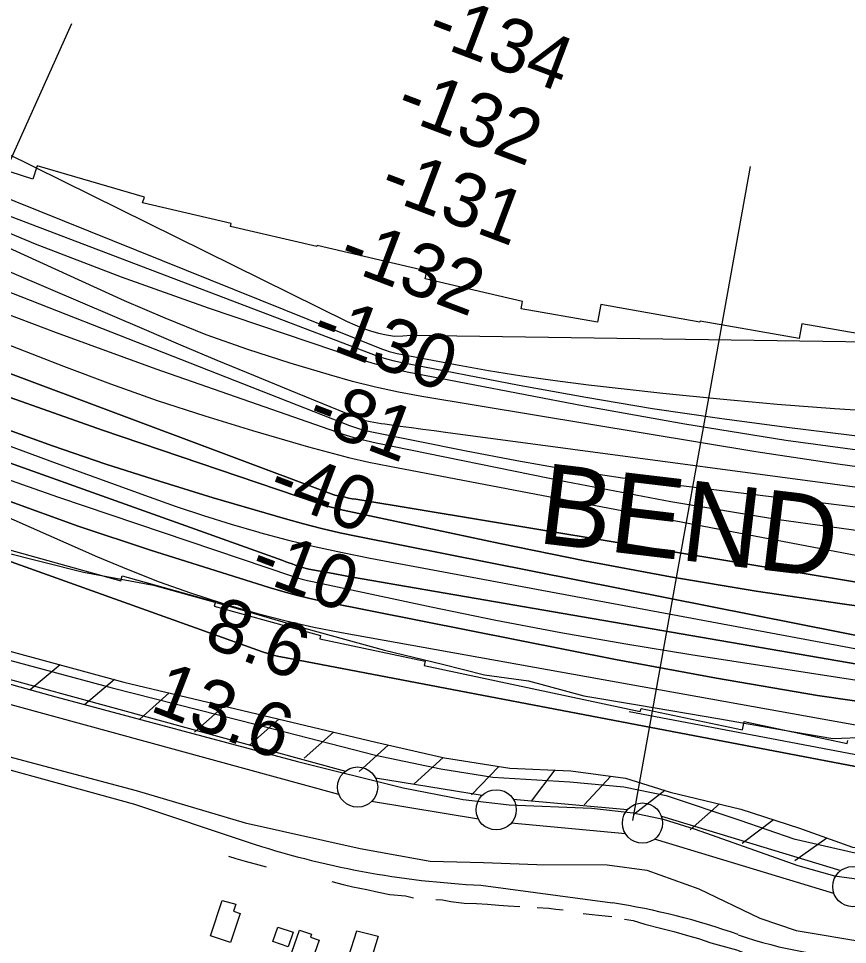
# Model space of a CAD drawing. Extents: x 3625074 to 3663148, y 511451 to 537151.
# Drawn here: x 3636472 to 3637503, y 518023 to 519174 of the extents above; entities that cross this region are included whole.
import ezdxf

# ---------------------------------------------------------------- set-up
doc = ezdxf.new("R2010")
doc.units = 0
for name, color, linetype in [('V-BLDG-OTLN', 7, 'Continuous'), ('V-CHAN-NAID', 7, 'Continuous'), ('V-FLOD-BASE', 7, 'Continuous'), ('V-LEVE-TOET', 7, 'Continuous'), ('V-RIVR-EDGE', 7, 'Continuous'), ('V-RIVR-RANG', 7, 'Continuous'), ('V-ROAD-CNTR', 7, 'Continuous'), ('V-RRAP-FSHR', 7, 'Continuous'), ('V-RRAP-RVMT', 7, 'Continuous'), ('V-RRAP-RVMT-IDEN', 7, 'Continuous'), ('V-SURV-LINE', 7, 'Continuous'), ('V-TOPO-DPTH', 7, 'Continuous'), ('V-TOPO-MAJR', 7, 'Continuous'), ('V-TOPO-MINR', 7, 'Continuous'), ('V-TOPO-SHOR', 7, 'Continuous'), ('V-TOPO-WATR', 7, 'Continuous')]:
    doc.layers.add(name, color=color, linetype=linetype)

msp = doc.modelspace()

# ---------------------------------------------------------------- linework, layer by layer
at = {"layer": 'V-BLDG-OTLN'}
for points in [[(3636725.1, 518077.9), (3636742.2, 518073.3), (3636739.3, 518064.4), (3636747.5, 518061.7), (3636735.6, 518025.5), (3636710.6, 518033.8)], [(3636821.3, 518040.9), (3636836.1, 518036), (3636834.7, 518032.2), (3636845.5, 518028.4), (3636832.4, 517991), (3636822.2, 517994.6), (3636815.2, 517974.8), (3636830.1, 517969.6), (3636813.9, 517923.6), (3636783.8, 517934.2)], [(3636813.2, 518038.7), (3636807.1, 518020.3), (3636788, 518026.7), (3636794.1, 518044.7)], [(3636919.1, 518033.7), (3636908.9, 518000.9), (3636882.7, 518009.1), (3636892.3, 518040.1)]]:
    msp.add_lwpolyline(points, close=True, dxfattribs=at)
at = {"layer": 'V-FLOD-BASE'}
msp.add_lwpolyline([(3636325.5, 518384.4), (3636518.1, 518331.1), (3636818.9, 518250.7), (3636950.1, 518217.9), (3637024.6, 518203.5), (3637082, 518196.8), (3637184.3, 518192.6), (3637236.1, 518186.7), (3637273.4, 518178.8), (3637313.4, 518166.7), (3637441, 518121.5), (3637486.5, 518108.7), (3637544.5, 518100.7), (3637738.7, 518090.2), (3638039.4, 518076.8), (3638162.4, 518066.2), (3638276.5, 518058.4), (3638315.2, 518060.2), (3638324.9, 518061.5), (3638500, 518081.6)], dxfattribs=at)
at = {"layer": 'V-LEVE-TOET'}
for points in [[(3636386.2, 518396.3), (3636588.4, 518342.3), (3636748.3, 518301.6), (3636915.7, 518258.6), (3636997.1, 518241.5), (3637061.8, 518231.1), (3637157.5, 518225.2), (3637224.5, 518219.2), (3637277.3, 518208.3), (3637368.7, 518177.7), (3637435.9, 518154.6), (3637512.4, 518137.2), (3637610.1, 518126), (3637713.4, 518120.9), (3637859.9, 518116.3), (3637983.2, 518108.7), (3638129.1, 518101), (3638174.1, 518094.5), (3638228.6, 518087.2), (3638282, 518084.7), (3638346.1, 518090.4), (3638441.1, 518100.7)], [(3636459.4, 518256.8), (3636618.1, 518214.4), (3636753.6, 518174.2), (3636896.5, 518142.4), (3636944.9, 518133.6), (3636983.7, 518126.6), (3637049.9, 518125), (3637116.3, 518122.4), (3637203.7, 518122.1), (3637253.2, 518115.6), (3637317.8, 518092.2), (3637393.6, 518055.9), (3637439, 518040.5), (3637525.4, 518026.2), (3637633, 518013.5), (3637767.3, 518005.3), (3637910.9, 518000.4), (3638054.5, 517994.1), (3638196.4, 517987.9), (3638309, 517987), (3638460.3, 517996)]]:
    msp.add_lwpolyline(points, dxfattribs=at)
at = {"layer": 'V-RIVR-EDGE'}
for points in [[(3636450.6, 518511.6), (3636552.6, 518486.1), (3636639.6, 518469.7), (3636733.8, 518443.7), (3636827.4, 518416.4)], [(3636827.4, 518416.4), (3636927, 518389.2), (3636999, 518371.6), (3637051.2, 518358.2), (3637105.8, 518350.9), (3637174.8, 518332.1), (3637241.4, 518321.1), (3637344, 518303.5), (3637423.8, 518289.5), (3637484.4, 518279.1), (3637527, 518280.8), (3637566.6, 518267.5), (3637635.6, 518253.5), (3637696.2, 518243.2), (3637738.9, 518247.9), (3637790.5, 518238.7), (3637837.3, 518238.6), (3637885.9, 518231.9), (3637907.5, 518225.2), (3637968.1, 518225.7), (3638061.2, 518223.7), (3638213.1, 518225.7), (3638324.7, 518227.2), (3638438.2, 518226.3)]]:
    msp.add_lwpolyline(points, dxfattribs=at)
at = {"layer": 'V-RIVR-RANG'}
for p, q in [((3636197.5, 518410.8), (3636538, 519167.8)), ((3637235.8, 518177.1), (3637382.1, 518990))]:
    msp.add_line(p, q, dxfattribs=at)
at = {"layer": 'V-ROAD-CNTR'}
for points in [[(3636156.9, 518325.4), (3636350.9, 518270.7), (3636615.9, 518197.7), (3636756.1, 518150.7)], [(3637046.9, 518096.8), (3637210.4, 518074.8)]]:
    msp.add_lwpolyline(points, dxfattribs=at)
for centre, radius, start, end in [((3637097.9, 519184.1), 1088.4, 251.6963, 267.3138), ((3637083.4, 517240.7), 843.7, 70.3754, 81.347), ((3637535.3, 518514.6), 508, 250.6312, 269.6827)]:
    msp.add_arc(centre, radius, start, end, dxfattribs=at)
at = {"layer": 'V-RRAP-FSHR'}
for p, q in [((3636523.6, 518370.8), (3636486.1, 518339.5)), ((3636591.2, 518352.4), (3636553.7, 518321.2)), ((3636659.2, 518335.9), (3636622.7, 518303.4)), ((3636727.3, 518319.6), (3636690.8, 518287.2)), ((3636795.4, 518303.4), (3636758.9, 518271)), ((3636863.5, 518287.2), (3636827, 518254.8)), ((3636931.6, 518271.1), (3636895.4, 518238.3)), ((3636999.9, 518255.6), (3636963.7, 518222.8)), ((3637069, 518244.5), (3637035, 518209.4)), ((3637138.8, 518240.1), (3637109.2, 518201.2)), ((3637208.3, 518232.6), (3637175.2, 518196.7)), ((3637275.7, 518214.6), (3637237, 518184.9)), ((3637343.7, 518197.8), (3637307.1, 518165.5)), ((3637410.8, 518178.1), (3637371.7, 518148.8)), ((3637477, 518155.4), (3637437.1, 518127.2))]:
    msp.add_line(p, q, dxfattribs=at)
for points in [[(3636228.9, 518450.8), (3636602.6, 518349.3), (3636916.1, 518274.6), (3637001.4, 518255.3), (3637082.8, 518242.3), (3637158.6, 518239.2), (3637226.7, 518230.1), (3637282.2, 518212.6), (3637370.2, 518191.5), (3637442.9, 518167.6), (3637508.8, 518144), (3637586.8, 518141), (3638025.8, 518110.9), (3638140.5, 518109.4), (3638241.1, 518106), (3638304.1, 518105.6), (3638360.7, 518107.6), (3638611.2, 518126.5)], [(3637231, 518312.6), (3637633.2, 518236.6), (3637834.7, 518218.4), (3638037, 518209.4), (3638275.4, 518210.8), (3638444.3, 518216), (3638635.8, 518243), (3638873.1, 518265.8), (3639014.4, 518264.1), (3639255.4, 518281.9), (3639473, 518309.7), (3639876.1, 518431.4)]]:
    msp.add_lwpolyline(points, dxfattribs=at)
at = {"layer": 'V-RRAP-RVMT'}
for points in [[(3637583.3, 518770.4), (3637445.9, 518794.6), (3637442.6, 518776.5), (3637319.3, 518798.1), (3637319, 518796.9), (3637195.8, 518818.8), (3637191.9, 518796.8), (3637096.7, 518813.4), (3637098.7, 518822.2), (3636977.4, 518850.6), (3636979.4, 518860.2), (3636843.1, 518891.8), (3636842.8, 518890.8), (3636735.4, 518915.7), (3636736.1, 518919.4), (3636626.1, 518944.9), (3636628.6, 518952.1), (3636495.1, 518990.9), (3636489.7, 518974.3), (3636374, 519011.6)], [(3636460.5, 518513.6), (3636598.9, 518475.1), (3636600.7, 518481.5), (3636716.7, 518449.2), (3636715.2, 518443.9), (3636847.3, 518407.2), (3636846.4, 518403.3), (3636977.4, 518375.3), (3636976.2, 518370), (3637245, 518312.6), (3637245.9, 518316.6), (3637372, 518289.8), (3637374.3, 518300.2), (3637502.1, 518273), (3637502.9, 518276.9)]]:
    msp.add_lwpolyline(points, dxfattribs=at)
at = {"layer": 'V-SURV-LINE'}
for points in [[(3636159.7, 518434.8), (3636878.2, 518238.5)], [(3636870.3, 518209.6), (3636151.8, 518405.9)], [(3636915.6, 518230.3), (3637048.5, 518208.6)], [(3637043.6, 518179), (3636910.8, 518200.7)], [(3637087, 518203.7), (3637229.2, 518190.8)], [(3637226.5, 518160.9), (3637084.3, 518173.8)], [(3637271.2, 518182.6), (3637494.5, 518115.2)], [(3637485.8, 518086.5), (3637262.5, 518153.9)]]:
    msp.add_lwpolyline(points, dxfattribs=at)
for centre in [(3636893.5, 518218.8), (3637065.8, 518190.6), (3637247.7, 518174.1), (3637509.3, 518095.1)]:
    msp.add_circle(centre, 25, dxfattribs=at)
at = {"layer": 'V-TOPO-DPTH'}
for points in [[(3636187.6, 518835.4), (3636864, 518582), (3636864.3, 518581.9), (3636865.3, 518581.6), (3636873.4, 518579.9), (3636877.8, 518579), (3636882.3, 518578.1), (3636886.7, 518577.3), (3636891.1, 518576.6), (3637981.5, 518396), (3637983.5, 518395.7), (3637987.5, 518395.4), (3637989.4, 518395.4), (3638022.7, 518395.6), (3638041.3, 518395.8), (3638059.9, 518396.3), (3638078.5, 518397), (3638097.1, 518397.8), (3638209.5, 518403.9), (3638284.3, 518408.1), (3638359.1, 518412.2), (3638433.9, 518416.5)], [(3638433.9, 518416.5), (3638359.1, 518412.2), (3638284.3, 518408.1), (3638209.5, 518403.9), (3638097.1, 518397.8), (3638078.5, 518397), (3638059.9, 518396.3), (3638041.3, 518395.8), (3638022.7, 518395.6), (3637989.4, 518395.4), (3637987.5, 518395.4), (3637983.5, 518395.7), (3637981.5, 518396), (3636891.1, 518576.6), (3636886.7, 518577.3), (3636882.3, 518578.1), (3636877.8, 518579), (3636873.4, 518579.9), (3636865.3, 518581.6), (3636864.3, 518581.9), (3636864, 518582), (3636187.6, 518835.4)], [(3636454.5, 518705.7), (3636576.2, 518662.6), (3636842.7, 518572), (3636850.8, 518569.4), (3636859, 518567), (3636867.2, 518564.9), (3636875.5, 518563), (3637070.3, 518521.5), (3637176.2, 518500.1), (3637282.4, 518480.2), (3637389, 518462.5), (3637495.9, 518446.4), (3637962.7, 518381.2), (3637973.2, 518379.9), (3637983.7, 518379), (3637994.2, 518378.5), (3638004.8, 518378.4), (3638180, 518379.7), (3638278.1, 518381.2), (3638376.2, 518383.8)], [(3638376.2, 518383.8), (3638278.1, 518381.2), (3638180, 518379.7), (3638004.8, 518378.4), (3637994.2, 518378.5), (3637983.7, 518379), (3637973.2, 518379.9), (3637962.7, 518381.2), (3637495.9, 518446.4), (3637389, 518462.5), (3637282.4, 518480.2), (3637176.2, 518500.1), (3637070.3, 518521.5), (3636875.5, 518563), (3636867.2, 518564.9), (3636859, 518567), (3636850.8, 518569.4), (3636842.7, 518572), (3636576.2, 518662.6), (3636454.5, 518705.7)], [(3637967.1, 518293.6), (3636930.4, 518472.1), (3636913.6, 518475), (3636896.8, 518478), (3636880, 518481), (3636863.2, 518484.1), (3636832.9, 518489.7), (3636831.3, 518490), (3636829.7, 518490.4), (3636826.5, 518491.2), (3636823.4, 518492.1), (3636820.3, 518493.2), (3636815.7, 518494.8), (3636811.9, 518496.2), (3636808.1, 518497.6), (3636804.2, 518498.9), (3636800.4, 518500.3), (3636269.7, 518689.9)], [(3636269.7, 518689.9), (3636800.4, 518500.3), (3636804.2, 518498.9), (3636808.1, 518497.6), (3636811.9, 518496.2), (3636815.7, 518494.8), (3636820.3, 518493.2), (3636823.4, 518492.1), (3636826.5, 518491.2), (3636829.7, 518490.4), (3636831.3, 518490), (3636832.9, 518489.7), (3636863.2, 518484.1), (3636880, 518481), (3636896.8, 518478), (3636913.6, 518475), (3636930.4, 518472.1), (3637967.1, 518293.6)], [(3636448.3, 518666.6), (3636514.2, 518643), (3636580.4, 518620.2), (3636647, 518598.9), (3636714, 518578.5), (3636803.9, 518552.2), (3636826.2, 518546), (3636848.6, 518540.2), (3636871.2, 518535), (3636893.8, 518530.2), (3637549.5, 518400.2), (3637620.7, 518387.3), (3637692.2, 518375.9), (3637764, 518366.7), (3637835.9, 518359.1), (3637927.1, 518351), (3637953.7, 518349.1), (3637980.3, 518347.8), (3638006.9, 518347.5), (3638033.6, 518347.8), (3638419.3, 518359.2)], [(3638419.3, 518359.2), (3638033.6, 518347.8), (3638006.9, 518347.5), (3637980.3, 518347.8), (3637953.7, 518349.1), (3637927.1, 518351), (3637835.9, 518359.1), (3637764, 518366.7), (3637692.2, 518375.9), (3637620.7, 518387.3), (3637549.5, 518400.2), (3636893.8, 518530.2), (3636871.2, 518535), (3636848.6, 518540.2), (3636826.2, 518546), (3636803.9, 518552.2), (3636714, 518578.5), (3636647, 518598.9), (3636580.4, 518620.2), (3636514.2, 518643), (3636448.3, 518666.6)], [(3637718.4, 518298.4), (3637567, 518234), (3636802.4, 518379.7), (3636795.5, 518381.2), (3636788.6, 518382.9), (3636781.8, 518384.9), (3636775.1, 518387.1), (3636178.8, 518600.2), (3636282.2, 518648.3)], [(3636282.2, 518648.3), (3636369.2, 518610.8), (3636457, 518575.5), (3636546, 518543.3), (3636635.9, 518513.3), (3636783.6, 518466.9), (3636800.3, 518462), (3636817, 518457.4), (3636833.9, 518453.4), (3636851, 518449.7), (3637214.2, 518377.4), (3637339.7, 518354), (3637465.5, 518332.7), (3637591.8, 518314.5), (3637718.4, 518298.4)], [(3638396.8, 518274.7), (3638255.3, 518271.9), (3638002.9, 518269.5), (3637987.5, 518269.6), (3637972.1, 518270.2), (3637956.8, 518271.2), (3637941.5, 518272.7), (3637718.4, 518298.4), (3637591.8, 518314.5), (3637465.5, 518332.7), (3637339.7, 518354), (3637214.2, 518377.4), (3636851, 518449.7), (3636833.9, 518453.4), (3636817, 518457.4), (3636800.3, 518462), (3636783.6, 518466.9), (3636635.9, 518513.3), (3636546, 518543.3), (3636457, 518575.5)]]:
    msp.add_lwpolyline(points, dxfattribs=at)
at = {"layer": 'V-TOPO-MAJR'}
for points in [[(3635920.7, 518978.2), (3636527.8, 518741.9), (3636586, 518720.1), (3636644.4, 518699.4), (3636703.4, 518680.2), (3636762.8, 518662.1), (3636832.2, 518641.9), (3636857.2, 518635), (3636882.3, 518628.6), (3636907.6, 518622.8), (3636933.1, 518617.6), (3637578.2, 518494.5), (3637646.4, 518482.5), (3637714.9, 518472), (3637783.6, 518463.6), (3637852.5, 518456.6), (3637936.5, 518449.3), (3637963.6, 518447.5), (3637990.7, 518446.4), (3638017.9, 518446.3), (3638045.1, 518446.8), (3638308.6, 518457.6), (3638454.4, 518464.6)], [(3636386.5, 518938.3), (3636492.4, 518894), (3636599.6, 518853.1), (3636707.7, 518814.6), (3636896.5, 518750.6), (3636911, 518746.1), (3636925.6, 518741.9), (3636940.4, 518738.3), (3636955.2, 518735.1), (3637175.2, 518692.7), (3637300.3, 518670.3), (3637425.8, 518650), (3637551.8, 518633)]]:
    msp.add_lwpolyline(points, dxfattribs=at)
at = {"layer": 'V-TOPO-MINR'}
for points in [[(3636030.2, 519217.5), (3636880.6, 518797.7), (3636890, 518793.3), (3636899.6, 518789.4), (3636909.4, 518786), (3636919.3, 518782.9), (3636929.3, 518780.8), (3636939.4, 518779.5), (3636949.6, 518779.6), (3636959.9, 518780.4), (3638040.9, 518764.8), (3639112.6, 518933.3)], [(3638412.3, 518582.6), (3638310.4, 518576.9), (3638208.3, 518573.2), (3638033.7, 518569.2), (3638018.8, 518569.1), (3638003.9, 518569.3), (3637989, 518569.9), (3637974.1, 518570.9), (3637798, 518585.2), (3637695.3, 518594.8), (3637592.7, 518606.2), (3637490.5, 518620.1), (3637388.5, 518635.7), (3636973.5, 518704.4), (3636944.4, 518709.8), (3636915.6, 518715.9), (3636887, 518723.1), (3636858.5, 518731.1), (3636809.5, 518745.9), (3636757.1, 518762.8), (3636705.2, 518781.1), (3636654.1, 518801.5), (3636603.5, 518823.4), (3635990.4, 519102.7)], [(3636102.3, 519093.9), (3636923.2, 518763.6), (3636928, 518761.9), (3636932.8, 518760.3), (3636937.6, 518759), (3636942.5, 518757.9), (3637015, 518744), (3637056.2, 518736.6), (3637097.6, 518729.8), (3637139.1, 518724), (3637180.7, 518718.9), (3637272.9, 518708.6), (3637344, 518701.3), (3637415.1, 518694.7), (3637486.4, 518689.3), (3637557.7, 518684.7)], [(3635982.3, 519063.6), (3636627.9, 518787.8), (3636673.1, 518768.6), (3636718.4, 518749.6), (3636763.8, 518730.8), (3636809.2, 518712.1), (3636899.4, 518675.4), (3636899.8, 518675.2), (3636901.1, 518674.8), (3636909.2, 518673.2), (3636913.7, 518672.3), (3636918.2, 518671.5), (3636922.8, 518670.8), (3636927.3, 518670.2), (3636946.4, 518667.6), (3636960.5, 518665.8), (3636974.6, 518663.9), (3636988.7, 518662), (3637002.8, 518660.1), (3637642.5, 518574.6)], [(3636433.8, 518939), (3636910.1, 518757.6), (3636919.6, 518754.2), (3636929.2, 518751.2), (3636939, 518748.7), (3636948.9, 518746.5), (3637094.4, 518718.5), (3637177.3, 518703.5), (3637260.3, 518689.5), (3637343.6, 518677.3), (3637427.1, 518666.1), (3638003.3, 518595.2), (3638006.7, 518594.9), (3638010, 518594.9), (3638036.9, 518595.1), (3638049.5, 518595.5), (3638062, 518596.1), (3638074.5, 518597.2), (3638087, 518598.6), (3638099.4, 518600.3), (3638111.8, 518602.3), (3638124.1, 518604.7), (3638136.4, 518607.2), (3638373.2, 518660)], [(3636221.8, 518927.5), (3636883.4, 518668.3), (3636889.7, 518666), (3636896, 518664), (3636902.4, 518662.3), (3636908.9, 518660.8), (3637026.2, 518637), (3637091.5, 518624.6), (3637157, 518613.2), (3637222.7, 518603.3), (3637288.6, 518594.5), (3637679.1, 518546.7)], [(3636187.6, 518835.4), (3636864, 518582), (3636864.3, 518581.9), (3636865.3, 518581.6), (3636873.4, 518579.9), (3636877.8, 518579), (3636882.3, 518578.1), (3636886.7, 518577.3), (3636891.1, 518576.6), (3637981.5, 518396), (3637983.5, 518395.7), (3637987.5, 518395.4), (3637989.4, 518395.4), (3638022.7, 518395.6), (3638041.3, 518395.8), (3638059.9, 518396.3), (3638078.5, 518397), (3638097.1, 518397.8), (3638209.5, 518403.9), (3638284.3, 518408.1), (3638359.1, 518412.2), (3638433.9, 518416.5)], [(3636395.5, 518830.4), (3636518.7, 518783.7), (3636642.6, 518738.9), (3636867.1, 518660.3), (3636879.3, 518656.3), (3636891.6, 518652.7), (3636904.1, 518649.5), (3636916.6, 518646.7), (3637152.3, 518598.5), (3637283.1, 518573.8), (3637414.2, 518551.8), (3637546, 518533.6), (3637678.2, 518518.1), (3637982, 518487), (3637988.5, 518486.4), (3637995.1, 518486), (3638001.6, 518485.8), (3638008.2, 518485.8), (3638110.7, 518486.6), (3638168.5, 518487.6), (3638226.2, 518489.4), (3638283.9, 518492.2), (3638341.6, 518495.7), (3638610.7, 518514.5)], [(3635848.8, 518823.8), (3636570, 518505.2), (3636608.1, 518489.2), (3636646.6, 518474.1), (3636685.6, 518460.4), (3636724.9, 518447.6), (3636736.9, 518443.9), (3636770.7, 518434.3), (3636804.6, 518425.4), (3636838.9, 518417.8), (3636873.3, 518411), (3637674.4, 518267), (3637723.1, 518259), (3637771.9, 518252), (3637820.9, 518246.6), (3637870, 518242.1), (3637903.2, 518239.7), (3637935.8, 518237.8), (3637968.4, 518236.6), (3638001.1, 518236.5), (3638033.8, 518237.1), (3638553.5, 518255.8)], [(3636454.5, 518705.7), (3636576.2, 518662.6), (3636842.7, 518572), (3636850.8, 518569.4), (3636859, 518567), (3636867.2, 518564.9), (3636875.5, 518563), (3637070.3, 518521.5), (3637176.2, 518500.1), (3637282.4, 518480.2), (3637389, 518462.5), (3637495.9, 518446.4), (3637962.7, 518381.2), (3637973.2, 518379.9), (3637983.7, 518379), (3637994.2, 518378.5), (3638004.8, 518378.4), (3638180, 518379.7), (3638278.1, 518381.2), (3638376.2, 518383.8)], [(3636269.7, 518689.9), (3636800.4, 518500.3), (3636804.2, 518498.9), (3636808.1, 518497.6), (3636811.9, 518496.2), (3636815.7, 518494.8), (3636820.3, 518493.2), (3636823.4, 518492.1), (3636826.5, 518491.2), (3636829.7, 518490.4), (3636831.3, 518490), (3636832.9, 518489.7), (3636863.2, 518484.1), (3636880, 518481), (3636896.8, 518478), (3636913.6, 518475), (3636930.4, 518472.1), (3637967.1, 518293.6)], [(3636448.3, 518666.6), (3636514.2, 518643), (3636580.4, 518620.2), (3636647, 518598.9), (3636714, 518578.5), (3636803.9, 518552.2), (3636826.2, 518546), (3636848.6, 518540.2), (3636871.2, 518535), (3636893.8, 518530.2), (3637549.5, 518400.2), (3637620.7, 518387.3), (3637692.2, 518375.9), (3637764, 518366.7), (3637835.9, 518359.1), (3637927.1, 518351), (3637953.7, 518349.1), (3637980.3, 518347.8), (3638006.9, 518347.5), (3638033.6, 518347.8), (3638419.3, 518359.2)], [(3636427.4, 518654.9), (3636518.8, 518621.6), (3636634.1, 518579.5), (3636667.9, 518567.6), (3636701.9, 518556.3), (3636736.2, 518545.7), (3636770.6, 518535.7), (3636771.5, 518535.4), (3636805.7, 518526.3), (3636840, 518517.9), (3636874.5, 518510.4), (3636909.2, 518503.4), (3637863.2, 518325.8), (3637882, 518322.7), (3637900.8, 518320), (3637919.7, 518317.9), (3637938.7, 518316.3), (3637957.8, 518315.4), (3637976.8, 518315), (3637995.9, 518315.2), (3638014.9, 518315.9), (3638640.3, 518349.8)], [(3636401, 518621.6), (3636521.7, 518579), (3636812.3, 518481.1), (3636818.5, 518479.1), (3636824.7, 518477.3), (3636831, 518475.7), (3636837.3, 518474.2), (3636985.1, 518442.8), (3637065.5, 518426.4), (3637146.1, 518410.9), (3637226.9, 518396.8), (3637307.9, 518383.5), (3637954.4, 518283.7), (3637963.8, 518282.5), (3637973.4, 518281.6), (3637982.9, 518281.1), (3637992.5, 518281), (3638147.8, 518282.5), (3638235, 518284.3), (3638322.1, 518287.3), (3638409.2, 518292.2)], [(3636178.8, 518600.2), (3636775.1, 518387.1), (3636781.8, 518384.9), (3636788.6, 518382.9), (3636795.5, 518381.2), (3636802.4, 518379.7), (3637567, 518234)]]:
    msp.add_lwpolyline(points, dxfattribs=at)
at = {"layer": 'V-TOPO-SHOR'}
for points in [[(3636732.8, 518133.1), (3636742.2, 518130), (3636753.5, 518126.8), (3636770.6, 518122.2), (3636779.7, 518119.6)], [(3636861.6, 518101.4), (3636875.4, 518097.9), (3636887.5, 518094.9), (3636904.8, 518091.4), (3636919.3, 518088.1), (3636933.6, 518085.2), (3636953.1, 518083.6), (3636962.9, 518081.2)], [(3636990.7, 518078.9), (3636999.1, 518078.5), (3637009.6, 518076.6), (3637026, 518074.7), (3637041.5, 518074.2), (3637055, 518073.1), (3637068.9, 518072), (3637080.7, 518071.3), (3637095.2, 518070.6)], [(3637116.9, 518069.2), (3637131.1, 518068.5), (3637140, 518067.1), (3637149, 518066.2)], [(3637173.8, 518061.6), (3637185.2, 518060.5), (3637193.1, 518059.7), (3637209.8, 518058)], [(3637225.4, 518054.7), (3637236.3, 518053.2), (3637250.6, 518048.5), (3637270.1, 518043.6), (3637286.6, 518039.5), (3637306.5, 518033.7), (3637317.4, 518030.5), (3637332.7, 518025.2), (3637346.4, 518021.7), (3637364.5, 518016.4), (3637384.3, 518009.2)]]:
    msp.add_lwpolyline(points, dxfattribs=at)
at = {"layer": 'V-TOPO-WATR'}
msp.add_lwpolyline([(3636457, 518575.5), (3636546, 518543.3), (3636635.9, 518513.3), (3636783.6, 518466.9), (3636800.3, 518462), (3636817, 518457.4), (3636833.9, 518453.4), (3636851, 518449.7), (3637214.2, 518377.4), (3637339.7, 518354), (3637465.5, 518332.7), (3637591.8, 518314.5), (3637718.4, 518298.4), (3637941.5, 518272.7), (3637956.8, 518271.2), (3637972.1, 518270.2), (3637987.5, 518269.6), (3638002.9, 518269.5), (3638255.3, 518271.9), (3638396.8, 518274.7)], dxfattribs=at)

# ---------------------------------------------------------------- texts
at = {"layer": 'V-CHAN-NAID'}
msp.add_text('WAGGAMAN "109" (109.1)', height=100, rotation=58.081, dxfattribs=at).set_placement((3635688.8, 519000.8))
at = {"layer": 'V-RIVR-RANG'}
for s, rotation, p in [('-134', 339.2452, (3636976.3, 519146.1)), ('-132', 339.2452, (3636937.9, 519053.7)), ('-131', 339.2452, (3636917.7, 518954.4)), ('-132', 339.2452, (3636866.5, 518866.8)), ('-130', 339.2452, (3636832.6, 518772.7)), ('-81', 339.2452, (3636827.5, 518667.7)), ('-40', 339.2452, (3636779, 518579.2)), ('-10', 339.2452, (3636756.2, 518480.9)), ('8.6', 338.9583, (3636700, 518395.7)), ('13.6', 338.9583, (3636633.3, 518314.2))]:
    msp.add_text(s, height=67, rotation=rotation, dxfattribs=at).set_placement(p)
at = {"layer": 'V-RRAP-RVMT-IDEN'}
msp.add_text('BEND', height=100, rotation=353.2081, dxfattribs=at).set_placement((3637115.6, 518522.5))

doc.saveas('drawing.dxf')
